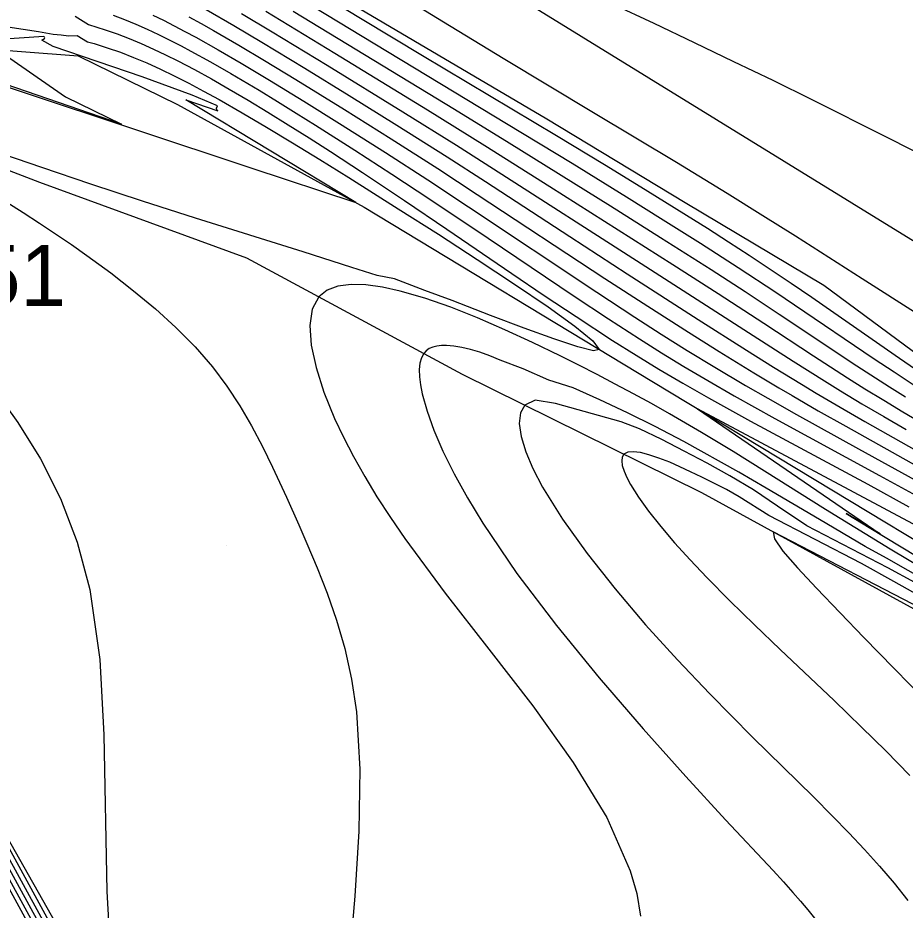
# Model space of a CAD drawing. Extents: x 2356077 to 2359823, y 225951 to 227822.
# Drawn here: x 2357586.54 to 2357622.91, y 226651.3 to 226687.86 of the extents above; entities that cross this region are included whole.
import ezdxf

# ---------------------------------------------------------------- set-up
doc = ezdxf.new("R2010")
doc.units = 0
for name, color, linetype in [('DTM Contours Major', 7, 'Continuous'), ('DTM Contours Minor', 7, 'Continuous'), ('Exist DTM Breakline', 7, 'Continuous'), ('Exist DTM Breakline Cogo Comment', 7, 'Continuous'), ('Exist DTM Drainline', 7, 'Continuous'), ('Exist Roads EOP', 7, 'Continuous'), ('PH Exist DTM Breakline', 7, 'Continuous'), ('PH Exist DTM Point', 7, 'Continuous')]:
    doc.layers.add(name, color=color, linetype=linetype)

msp = doc.modelspace()

# ---------------------------------------------------------------- linework, layer by layer
at = {"layer": 'DTM Contours Major'}
for points in [[(2357597.892, 226689.483), (2357600.658, 226687.8), (2357603.133, 226686.314), (2357608.62, 226683.038), (2357610.58, 226681.855), (2357612.259, 226680.829), (2357613.951, 226679.776), (2357614.806, 226679.236), (2357615.663, 226678.688), (2357616.521, 226678.131), (2357617.38, 226677.567), (2357618.236, 226676.995), (2357619.089, 226676.415), (2357619.992, 226675.791), (2357622.671, 226673.922), (2357623.555, 226673.316)], [(2357594.261, 226688.197), (2357595.39, 226687.547), (2357596.542, 226686.864), (2357598.305, 226685.796), (2357600.123, 226684.677), (2357602.081, 226683.458), (2357604.138, 226682.159), (2357605.709, 226681.15), (2357609.16, 226678.902), (2357611.522, 226677.366), (2357614.428, 226675.5), (2357616.412, 226674.239), (2357617.507, 226673.553), (2357618.661, 226672.845), (2357619.265, 226672.482), (2357620.24, 226671.909), (2357621.254, 226671.324), (2357623.366, 226670.128)], [(2357585.489, 226687.593), (2357587.386, 226687.3), (2357587.994, 226687.194), (2357588.318, 226687.162), (2357588.621, 226687.122), (2357588.975, 226687.135), (2357589.394, 226686.88), (2357589.667, 226686.804), (2357590.206, 226686.637), (2357590.743, 226686.451), (2357591.284, 226686.242), (2357591.83, 226686.012), (2357592.386, 226685.76), (2357592.955, 226685.485), (2357593.544, 226685.185), (2357594.155, 226684.86), (2357594.792, 226684.508), (2357595.735, 226683.971), (2357596.738, 226683.381), (2357597.802, 226682.742), (2357598.924, 226682.054), (2357600.105, 226681.32), (2357602.136, 226680.04), (2357603.777, 226678.993), (2357605.371, 226677.963), (2357606.904, 226676.952), (2357608.274, 226676.019), (2357609.377, 226675.223), (2357610.111, 226674.622), (2357610.374, 226674.275), (2357610.135, 226674.216), (2357609.488, 226674.374), (2357608.514, 226674.701), (2357607.295, 226675.148), (2357605.912, 226675.666), (2357604.348, 226676.279), (2357603.225, 226676.691), (2357601.976, 226677.167), (2357601.265, 226677.299), (2357600.23, 226677.636), (2357598.233, 226678.271), (2357593.823, 226679.656), (2357591.645, 226680.353), (2357589.529, 226681.047), (2357587.522, 226681.726), (2357584.922, 226682.621)], [(2357586.093, 226680.305), (2357586.765, 226679.881), (2357587.43, 226679.45), (2357588.088, 226679.012), (2357588.737, 226678.568), (2357589.376, 226678.119), (2357590.349, 226677.408), (2357591.287, 226676.681), (2357592.182, 226675.936), (2357593.024, 226675.169), (2357593.805, 226674.376), (2357594.515, 226673.556), (2357595.103, 226672.773), (2357595.634, 226671.967), (2357596.117, 226671.142), (2357596.564, 226670.301), (2357596.984, 226669.447), (2357597.555, 226668.215), (2357598.058, 226667.092), (2357598.393, 226666.324), (2357598.813, 226665.328), (2357599.222, 226664.285), (2357599.603, 226663.183), (2357599.941, 226662.013), (2357600.218, 226660.763), (2357600.419, 226659.424), (2357600.561, 226657.069), (2357600.521, 226654.528), (2357600.356, 226651.874), (2357600.126, 226649.181)], [(2357614.4, 226671.843), (2357621.887, 226666.721), (2357620.486, 226667.555), (2357621.437, 226666.973), (2357623.396, 226665.794)], [(2357625.833, 226665.738), (2357614.4, 226671.843)], [(2357623.982, 226663.441), (2357617.493, 226666.806), (2357617.554, 226666.513), (2357617.902, 226666.009), (2357618.491, 226665.323), (2357619.271, 226664.485), (2357621.216, 226662.469), (2357622.459, 226661.205), (2357623.742, 226659.885), (2357627.682, 226655.805), (2357628.972, 226654.475), (2357630.467, 226652.956), (2357631.891, 226651.58), (2357633.23, 226650.417)], [(2357581.37, 226661.361), (2357589.151, 226647.152), (2357591.082, 226643.722), (2357593.374, 226639.834), (2357593.625, 226639.389), (2357593.822, 226639.023), (2357594.043, 226638.714), (2357594.294, 226638.326), (2357596.523, 226634.788), (2357598.458, 226631.882), (2357606.401, 226620.208), (2357607.066, 226619.221), (2357611.096, 226613.368), (2357613.039, 226610.532), (2357617.149, 226604.505)]]:
    msp.add_lwpolyline(points, dxfattribs=at)
at = {"layer": 'DTM Contours Minor'}
for points in [[(2357599.918, 226690.196), (2357603.985, 226687.698), (2357606.432, 226686.211), (2357610.14, 226683.98), (2357613.534, 226681.941), (2357615.613, 226680.675), (2357617.08, 226679.766), (2357618.408, 226678.933), (2357621.152, 226677.185), (2357625.736, 226674.251)], [(2357596.639, 226689.55), (2357601.172, 226686.797), (2357606.573, 226683.536), (2357609.255, 226681.899), (2357611.487, 226680.524), (2357612.996, 226679.584), (2357614.522, 226678.621), (2357616.061, 226677.632), (2357617.604, 226676.62), (2357618.374, 226676.106), (2357621.639, 226673.893), (2357622.458, 226673.349), (2357623.28, 226672.815)], [(2357610.901, 226688.437), (2357612.606, 226687.637), (2357614.258, 226686.854), (2357615.875, 226686.078), (2357617.479, 226685.3), (2357619.087, 226684.51), (2357622.135, 226682.987), (2357625.237, 226681.408), (2357628.357, 226679.798), (2357631.464, 226678.179), (2357637.505, 226675.005), (2357645.982, 226670.547), (2357650.151, 226668.368), (2357652.564, 226667.113)], [(2357577.13, 226688.014), (2357596.085, 226681.716), (2357600.396, 226680.288)], [(2357588.893, 226687.934), (2357589.438, 226687.594), (2357590.119, 226687.375), (2357590.615, 226687.199), (2357591.109, 226687.009), (2357591.602, 226686.803), (2357592.097, 226686.583), (2357592.593, 226686.349), (2357593.093, 226686.1), (2357593.779, 226685.741), (2357594.481, 226685.355), (2357595.205, 226684.941), (2357595.984, 226684.481), (2357596.791, 226683.992), (2357597.623, 226683.477), (2357598.478, 226682.938), (2357599.352, 226682.377), (2357600.664, 226681.52), (2357602.384, 226680.375), (2357604.122, 226679.199), (2357606.787, 226677.386), (2357608.118, 226676.488), (2357609.42, 226675.621), (2357610.919, 226674.646), (2357611.878, 226674.042), (2357612.82, 226673.466), (2357613.791, 226672.894), (2357614.854, 226672.288), (2357616.573, 226671.341), (2357621.383, 226668.747), (2357623.058, 226667.825)], [(2357590.452, 226687.974), (2357590.916, 226687.791), (2357591.378, 226687.597), (2357591.84, 226687.391), (2357592.304, 226687.174), (2357592.769, 226686.946), (2357593.237, 226686.707), (2357593.635, 226686.497), (2357594.444, 226686.053), (2357595.275, 226685.577), (2357596.43, 226684.892), (2357597.181, 226684.436), (2357597.951, 226683.961), (2357598.738, 226683.468), (2357600.358, 226682.437), (2357601.866, 226681.458), (2357603.429, 226680.427), (2357605.814, 226678.828), (2357609.338, 226676.457), (2357610.752, 226675.521), (2357612.016, 226674.703), (2357612.924, 226674.132), (2357613.833, 226673.578), (2357614.82, 226672.994), (2357615.904, 226672.372), (2357617.563, 226671.45), (2357621.864, 226669.108), (2357623.362, 226668.283)], [(2357592.076, 226687.974), (2357592.512, 226687.76), (2357592.95, 226687.538), (2357593.391, 226687.307), (2357593.842, 226687.064), (2357594.758, 226686.552), (2357595.699, 226686.005), (2357596.862, 226685.311), (2357598.27, 226684.449), (2357599.731, 226683.537), (2357601.605, 226682.345), (2357603.343, 226681.22), (2357605.016, 226680.119), (2357610.274, 226676.617), (2357611.823, 226675.602), (2357612.91, 226674.904), (2357613.978, 226674.234), (2357615.104, 226673.547), (2357616.368, 226672.798), (2357617.284, 226672.27), (2357618.449, 226671.612), (2357621, 226670.201), (2357623.696, 226668.713)], [(2357593.549, 226687.906), (2357594.052, 226687.63), (2357594.56, 226687.344), (2357595.594, 226686.746), (2357596.655, 226686.115), (2357597.932, 226685.34), (2357599.925, 226684.108), (2357601.844, 226682.902), (2357603.749, 226681.684), (2357605.374, 226680.628), (2357610.598, 226677.185), (2357612.356, 226676.041), (2357614.023, 226674.975), (2357615.285, 226674.183), (2357616.71, 226673.308), (2357617.733, 226672.697), (2357618.272, 226672.38), (2357619.342, 226671.764), (2357620.472, 226671.125), (2357625.275, 226668.444)], [(2357595.704, 226688.045), (2357596.965, 226687.292), (2357599.219, 226685.922), (2357602.316, 226684.014), (2357604.518, 226682.639), (2357606.032, 226681.68), (2357612.091, 226677.788), (2357616.493, 226674.961), (2357618.321, 226673.787), (2357619.6, 226672.983), (2357620.262, 226672.576), (2357621.137, 226672.05), (2357622.035, 226671.521), (2357622.954, 226670.99)], [(2357596.704, 226688.133), (2357599.532, 226686.417), (2357603.328, 226684.092), (2357605.678, 226682.634), (2357608.346, 226680.951), (2357613.388, 226677.752), (2357615.244, 226676.561), (2357617.116, 226675.345), (2357619.15, 226674.012), (2357619.843, 226673.562), (2357620.547, 226673.112), (2357621.262, 226672.663), (2357622.03, 226672.192), (2357622.812, 226671.722), (2357623.606, 226671.255)], [(2357597.83, 226688.137), (2357604.445, 226684.114), (2357606.677, 226682.742), (2357610.834, 226680.152), (2357612.888, 226678.862), (2357614.96, 226677.543), (2357616.351, 226676.643), (2357617.746, 226675.725), (2357619.987, 226674.229), (2357620.741, 226673.73), (2357621.5, 226673.234), (2357622.266, 226672.744), (2357622.921, 226672.334)], [(2357585.709, 226686.556), (2357588.498, 226684.621), (2357590.786, 226683.503), (2357580.848, 226686.917)], [(2357600.396, 226680.288), (2357593.426, 226684.497), (2357594.742, 226684.049), (2357594.712, 226684.083), (2357594.697, 226684.109), (2357594.688, 226684.147), (2357594.689, 226684.163), (2357594.731, 226684.252), (2357593.688, 226684.697), (2357591.633, 226685.44), (2357587.993, 226686.684), (2357587.524, 226686.94), (2357587.64, 226687.012), (2357587.646, 226687.039), (2357587.637, 226687.065), (2357587.614, 226687.092), (2357585.577, 226686.954)], [(2357623.709, 226665.242), (2357622.292, 226666.085), (2357620.844, 226666.971), (2357619.642, 226667.721), (2357617.142, 226669.291), (2357615.857, 226670.086), (2357614.557, 226670.872), (2357613.247, 226671.637), (2357612.51, 226672.052), (2357611.77, 226672.459), (2357611.028, 226672.856), (2357610.282, 226673.246), (2357609.53, 226673.63), (2357608.773, 226674.007), (2357607.641, 226674.555), (2357606.508, 226675.079), (2357605.385, 226675.565), (2357604.287, 226676), (2357603.227, 226676.37), (2357602.218, 226676.661), (2357601.489, 226676.822), (2357600.811, 226676.918), (2357600.197, 226676.937), (2357599.662, 226676.869), (2357599.217, 226676.703), (2357598.876, 226676.427), (2357598.611, 226675.922), (2357598.513, 226675.255), (2357598.57, 226674.45), (2357598.767, 226673.532), (2357599.09, 226672.523), (2357599.526, 226671.449), (2357599.89, 226670.675), (2357600.301, 226669.88), (2357600.758, 226669.068), (2357601.262, 226668.236), (2357601.81, 226667.387), (2357602.404, 226666.521), (2357604.059, 226664.288), (2357605.851, 226661.99), (2357607.644, 226659.665), (2357609.298, 226657.352), (2357610.677, 226655.09), (2357611.642, 226652.916), (2357611.907, 226651.975), (2357612.066, 226651.056)], [(2357623.915, 226664.705), (2357622.144, 226665.719), (2357621.263, 226666.205), (2357619.404, 226667.308), (2357617.21, 226668.591), (2357616.088, 226669.238), (2357613.842, 226670.503), (2357612.66, 226671.109), (2357611.523, 226671.677), (2357610.398, 226672.21), (2357609.3, 226672.703), (2357608.302, 226673.01), (2357607.253, 226673.482), (2357606.307, 226673.827), (2357605.891, 226674.016), (2357605.482, 226674.157), (2357605.098, 226674.264), (2357604.74, 226674.347), (2357604.412, 226674.403), (2357604.113, 226674.432), (2357603.905, 226674.432), (2357603.717, 226674.413), (2357603.549, 226674.373), (2357603.402, 226674.309), (2357603.277, 226674.221), (2357603.175, 226674.107), (2357603.08, 226673.927), (2357603.021, 226673.707), (2357602.996, 226673.447), (2357603.005, 226673.149), (2357603.046, 226672.817), (2357603.118, 226672.451), (2357603.312, 226671.75), (2357603.595, 226670.964), (2357603.965, 226670.103), (2357604.422, 226669.174), (2357604.966, 226668.187), (2357605.595, 226667.151), (2357606.999, 226665.095), (2357608.619, 226662.961), (2357610.371, 226660.817), (2357612.167, 226658.731), (2357613.923, 226656.771), (2357615.551, 226655.004), (2357617.502, 226652.918), (2357617.92, 226652.462), (2357618.309, 226652.028), (2357618.625, 226651.664), (2357618.918, 226651.313), (2357619.188, 226650.974)], [(2357585.562, 226672.632), (2357586.546, 226671.277), (2357587.465, 226669.793), (2357588.285, 226668.166), (2357588.973, 226666.383), (2357589.493, 226664.431), (2357589.9, 226661.567), (2357590.071, 226658.483), (2357590.185, 226652.059), (2357590.369, 226648.925), (2357590.798, 226645.981), (2357591.381, 226644.719), (2357593.959, 226640.011), (2357594.627, 226638.836), (2357597.015, 226635.348), (2357606.852, 226620.889), (2357609.063, 226617.801), (2357612.268, 226613.692), (2357619.506, 226604.347)], [(2357623.302, 226664.718), (2357622.205, 226665.327), (2357618.883, 226667.05), (2357617.675, 226667.853), (2357616.693, 226668.525), (2357615.727, 226669.091), (2357614.788, 226669.612), (2357613.855, 226670.111), (2357612.932, 226670.582), (2357612.021, 226671.017), (2357611.263, 226671.309), (2357608.576, 226672.058), (2357607.744, 226672.195), (2357607.323, 226671.986), (2357607.139, 226671.673), (2357607.09, 226671.242), (2357607.166, 226670.707), (2357607.357, 226670.084), (2357607.653, 226669.389), (2357608.044, 226668.636), (2357608.865, 226667.312), (2357609.872, 226665.908), (2357611.022, 226664.458), (2357612.272, 226662.994), (2357613.579, 226661.55), (2357614.901, 226660.158), (2357615.785, 226659.259), (2357616.654, 226658.393), (2357619.147, 226655.941), (2357619.932, 226655.153), (2357620.599, 226654.467), (2357621.243, 226653.782), (2357621.862, 226653.094), (2357622.456, 226652.4), (2357623.021, 226651.696)], [(2357623.788, 226664.016), (2357622.443, 226664.768), (2357621.12, 226665.501), (2357617.323, 226667.47), (2357616.108, 226668.23), (2357615.582, 226668.528), (2357615.07, 226668.792), (2357614.58, 226669.038), (2357614.114, 226669.264), (2357613.672, 226669.468), (2357613.258, 226669.648), (2357612.812, 226669.824), (2357612.41, 226669.958), (2357612.06, 226670.047), (2357611.767, 226670.083), (2357611.54, 226670.063), (2357611.384, 226669.98), (2357611.314, 226669.864), (2357611.292, 226669.708), (2357611.317, 226669.514), (2357611.386, 226669.286), (2357611.497, 226669.027), (2357611.647, 226668.741), (2357611.974, 226668.219), (2357612.391, 226667.641), (2357612.89, 226667.015), (2357613.461, 226666.349), (2357614.095, 226665.65), (2357614.781, 226664.927), (2357615.727, 226663.973), (2357616.733, 226662.993), (2357617.787, 226661.985), (2357619.993, 226659.889), (2357621.121, 226658.799), (2357622.111, 226657.822), (2357623.1, 226656.818)], [(2357580.292, 226664.151), (2357589.096, 226648.072), (2357591.482, 226643.962), (2357594.057, 226639.406), (2357596.39, 226635.917), (2357598.745, 226632.268), (2357601.097, 226628.698), (2357603.463, 226625.199), (2357605.696, 226621.916), (2357607.745, 226618.916), (2357611.507, 226613.444), (2357615.932, 226606.981), (2357622.802, 226596.904)], [(2357580.895, 226662.637), (2357587.071, 226651.36), (2357589.121, 226647.631), (2357591.246, 226643.887), (2357593.438, 226640.127), (2357593.675, 226639.697), (2357593.862, 226639.37), (2357594.019, 226639.068), (2357594.21, 226638.814), (2357594.395, 226638.515), (2357594.675, 226638.1), (2357596.771, 226634.761), (2357598.82, 226631.687), (2357607.761, 226618.541), (2357608.425, 226617.572), (2357611.317, 226613.386), (2357613.354, 226610.421), (2357615.482, 226607.309), (2357619.849, 226600.897)], [(2357582.03, 226659.746), (2357589.093, 226646.849), (2357590.961, 226643.553), (2357592.885, 226640.279), (2357593.142, 226639.848), (2357593.415, 226639.364), (2357593.63, 226638.97), (2357593.871, 226638.629), (2357594.146, 226638.202), (2357594.4, 226637.791), (2357596.264, 226634.835), (2357598.087, 226632.092), (2357605.651, 226620.974), (2357606.398, 226619.86), (2357610.841, 226613.393), (2357614.65, 226607.816), (2357618.627, 226601.967)], [(2357585.349, 226655.324), (2357593.993, 226639.54), (2357596.559, 226635.682), (2357606.538, 226621.015), (2357608.679, 226617.885), (2357611.656, 226613.591), (2357614.143, 226609.979), (2357616.663, 226606.297), (2357619.171, 226602.615)]]:
    msp.add_lwpolyline(points, dxfattribs=at)
at = {"layer": 'Exist DTM Breakline'}
msp.add_lwpolyline([(2357677.671, 226516.083), (2357594.654, 226639.164), (2357570.955, 226681.056)], dxfattribs=at)
at = {"layer": 'Exist DTM Drainline'}
msp.add_spline([(2357699.586, 226858.192), (2357670.366, 226820.782), (2357623.327, 226796.892), (2357587.218, 226772.268), (2357568.803, 226744.252), (2357555.19, 226717.62), (2357555.017, 226695.126), (2357553.473, 226672.759), (2357563.697, 226642.736), (2357576.526, 226627.993), (2357663.798, 226499.169), (2357732.721, 226415.647), (2357803.211, 226342.215), (2357874.586, 226264.309)], degree=3, dxfattribs=at)
at = {"layer": 'Exist Roads EOP'}
msp.add_lwpolyline([(2357585.012, 226702.272), (2357661.784, 226654.999), (2357743.586, 226604.975), (2357823.13, 226556.738), (2357904.149, 226507.742), (2357955.084, 226476.749)], dxfattribs=at)
at = {"layer": 'PH Exist DTM Breakline'}
for points in [[(2357579.25, 226688.575), (2357584.18, 226686.673), (2357589.01, 226686.304), (2357593.08, 226684.316), (2357600.735, 226680.102), (2357612.526, 226672.974), (2357625.828, 226664.946), (2357637.971, 226657.747), (2357649.396, 226649.496), (2357662.319, 226641.99), (2357678.414, 226631.91), (2357691.774, 226622.525), (2357705.009, 226612.733), (2357716.598, 226606.353), (2357728.161, 226600.217), (2357739.458, 226593.989), (2357755.739, 226584.635), (2357768.976, 226576.044), (2357776.971, 226569.329), (2357790.061, 226561.693), (2357805.345, 226553.286), (2357821.154, 226543.617)], [(2357691.562, 226632.096), (2357683.456, 226636.772), (2357675.808, 226641.807), (2357669.105, 226646.194), (2357661.124, 226651.097), (2357653.536, 226655.769), (2357646.944, 226659.409), (2357640.494, 226663.31), (2357634.282, 226667.167), (2357625.868, 226672.231), (2357619.576, 226676.89), (2357613.886, 226680.278), (2357608.221, 226683.711), (2357600.548, 226688.227)], [(2357573.584, 226687.465), (2357579.845, 226684.033), (2357587.434, 226681.128), (2357595.91, 226678.027), (2357604.75, 226673.257), (2357614.568, 226668.407), (2357623.845, 226663.33), (2357633.405, 226657.276), (2357642.299, 226650.655), (2357652.041, 226642.422)]]:
    msp.add_lwpolyline(points, dxfattribs=at)
at = {"layer": 'PH Exist DTM Point'}
msp.add_line((2357595.097, 226666.241), (2357595.097, 226666.241), dxfattribs=at)

# ---------------------------------------------------------------- texts
at = {"layer": 'Exist DTM Breakline Cogo Comment'}
msp.add_text('CF*40051', height=2.5, dxfattribs=at).set_placement((2357573.455, 226676.056))

doc.saveas('drawing.dxf')
